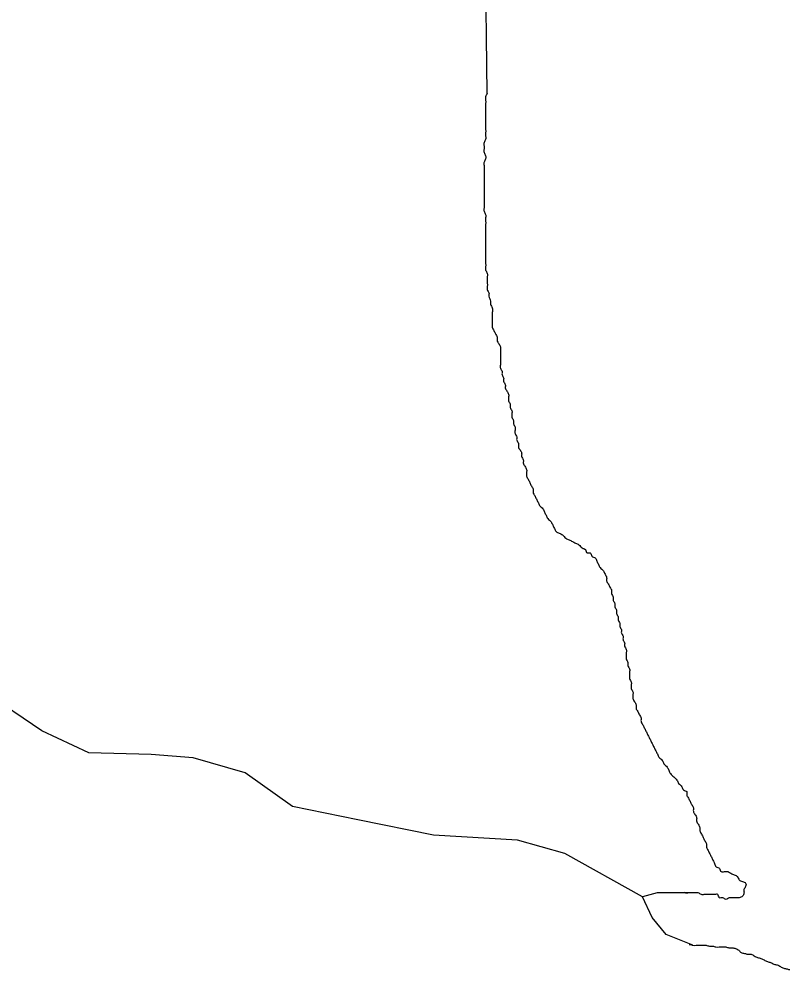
# Model space of a CAD drawing. Extents: x 813775 to 1157140, y 1757555 to 1979907.
# Drawn here: x 1029444 to 1030748, y 1808249 to 1809872 of the extents above; entities that cross this region are included whole.
import ezdxf

# ---------------------------------------------------------------- set-up
doc = ezdxf.new("R2010")
doc.units = 0
doc.layers.add('Level 35', color=7, linetype='Continuous')
doc.layers.add('Level 9', color=7, linetype='Continuous')

msp = doc.modelspace()

# ---------------------------------------------------------------- linework, layer by layer
at = {"layer": 'Level 35'}
msp.add_lwpolyline([(1030507.8, 1808373.6), (1030375.2, 1808447.6), (1030294.9, 1808470.6), (1030151.5, 1808479.2), (1030022.4, 1808505.1), (1029910.6, 1808528), (1029830.2, 1808585.5), (1029741.3, 1808611.3), (1029669.6, 1808617), (1029563.5, 1808619.9), (1029483.2, 1808657.2), (1029385.7, 1808723.3), (1029291, 1808795.1), (1029133.3, 1808904.2), (1028987, 1808961.6), (1028832.1, 1808993.2), (1028737.4, 1809027.6), (1028697.3, 1809110.9), (1028691.6, 1809220)], dxfattribs=at)
at = {"layer": 'Level 9'}
for points in [[(1030243.2, 1809745.2), (1030240.4, 1809987.3)], [(1030532.9, 1808380.6), (1030507.8, 1808373.6)], [(1030594.1, 1808291.1), (1030548.2, 1808309.4), (1030524.5, 1808338.7), (1030507.8, 1808373.6)], [(1030586.3, 1808380.5), (1030532.9, 1808380.6)]]:
    msp.add_lwpolyline(points, dxfattribs=at)
for points in [[(1030243.2, 1809745.2), (1030240.4, 1809739.6), (1030240.4, 1809734), (1030240.4, 1809728.4), (1030240.4, 1809722.8), (1030240.4, 1809717.3), (1030240.4, 1809711.7), (1030240.4, 1809706.1), (1030240.4, 1809700.5), (1030240.4, 1809694.9), (1030240.4, 1809689.4), (1030240.4, 1809683.8), (1030240.4, 1809678.2), (1030240.4, 1809672.6), (1030240.4, 1809667), (1030237.6, 1809661.4), (1030237.6, 1809655.9), (1030237.6, 1809650.3), (1030237.6, 1809644.7), (1030240.4, 1809639.1), (1030240.4, 1809633.5), (1030237.6, 1809628), (1030237.6, 1809622.4), (1030237.6, 1809616.8), (1030237.6, 1809611.2), (1030237.6, 1809605.6), (1030237.6, 1809600.1), (1030237.6, 1809594.5), (1030237.6, 1809588.9), (1030237.6, 1809583.3), (1030237.6, 1809577.7), (1030237.6, 1809572.1), (1030237.6, 1809566.6), (1030237.6, 1809561), (1030237.6, 1809555.4), (1030237.6, 1809549.8), (1030237.6, 1809544.2), (1030240.4, 1809538.7), (1030240.4, 1809533.1), (1030240.4, 1809527.5), (1030240.4, 1809521.9), (1030240.4, 1809516.3), (1030240.4, 1809510.8), (1030240.4, 1809505.2), (1030240.4, 1809499.6), (1030240.4, 1809494), (1030240.4, 1809488.4), (1030240.4, 1809482.8), (1030240.4, 1809477.3), (1030240.4, 1809471.7), (1030240.4, 1809466.1), (1030240.4, 1809460.5), (1030240.4, 1809454.9), (1030240.4, 1809449.4), (1030240.4, 1809443.8), (1030243.2, 1809438.2), (1030243.2, 1809432.6), (1030243.2, 1809427), (1030243.2, 1809421.4), (1030243.2, 1809415.9), (1030243.2, 1809410.3), (1030246, 1809404.7), (1030246, 1809399.1), (1030248.8, 1809390.7), (1030248.8, 1809385.2), (1030251.6, 1809379.6), (1030251.6, 1809371.2), (1030251.6, 1809362.8), (1030251.6, 1809354.5), (1030251.6, 1809346.1), (1030254.4, 1809340.5), (1030257.2, 1809334.9), (1030259.9, 1809329.4), (1030259.9, 1809323.8), (1030262.7, 1809318.2), (1030265.5, 1809312.6), (1030265.5, 1809307), (1030265.5, 1809301.4), (1030265.5, 1809293.1), (1030265.5, 1809287.5), (1030265.5, 1809281.9), (1030265.5, 1809276.3), (1030268.3, 1809270.7), (1030268.3, 1809265.2), (1030271.1, 1809259.6), (1030271.1, 1809254), (1030273.9, 1809248.4), (1030273.9, 1809242.8), (1030276.7, 1809237.3), (1030279.5, 1809231.7), (1030279.5, 1809226.1)], [(1030279.5, 1809226.1), (1030279.5, 1809220.5), (1030282.3, 1809214.9), (1030282.3, 1809209.4), (1030285.1, 1809203.8), (1030285.1, 1809198.2), (1030285.1, 1809192.6), (1030287.8, 1809187), (1030287.8, 1809181.4), (1030290.6, 1809175.9), (1030290.6, 1809170.3), (1030290.6, 1809164.7), (1030293.4, 1809159.1), (1030293.4, 1809153.5), (1030296.2, 1809148), (1030296.2, 1809142.4), (1030299, 1809136.8), (1030301.8, 1809131.2), (1030301.8, 1809125.6), (1030304.6, 1809120), (1030304.6, 1809114.5), (1030307.4, 1809108.9), (1030310.2, 1809103.3), (1030310.2, 1809097.7), (1030310.2, 1809092.1), (1030312.9, 1809086.6), (1030315.7, 1809081), (1030318.5, 1809075.4), (1030321.3, 1809069.8), (1030321.3, 1809064.2), (1030324.1, 1809058.7), (1030326.9, 1809053.1), (1030329.7, 1809047.5), (1030332.5, 1809041.9), (1030338.1, 1809036.3), (1030340.8, 1809030.7), (1030343.6, 1809025.2), (1030346.4, 1809019.6), (1030352, 1809014), (1030354.8, 1809008.4), (1030357.6, 1809002.8), (1030360.4, 1808997.3), (1030365.9, 1808994.5), (1030371.5, 1808991.7), (1030377.1, 1808986.1), (1030382.7, 1808983.3), (1030388.3, 1808980.5), (1030393.8, 1808977.7), (1030399.4, 1808974.9), (1030405, 1808969.4), (1030410.6, 1808966.6), (1030413.4, 1808961), (1030418.9, 1808961), (1030421.7, 1808955.4), (1030427.3, 1808952.6), (1030430.1, 1808947), (1030432.9, 1808941.4), (1030435.7, 1808935.9), (1030441.3, 1808930.3), (1030444, 1808924.7), (1030446.8, 1808919.1), (1030446.8, 1808913.5), (1030449.6, 1808908), (1030452.4, 1808902.4), (1030455.2, 1808896.8), (1030455.2, 1808891.2), (1030458, 1808885.6), (1030458, 1808880), (1030460.8, 1808874.5), (1030460.8, 1808868.9), (1030463.6, 1808863.3), (1030463.6, 1808857.7), (1030466.4, 1808852.1), (1030466.4, 1808846.6), (1030469.2, 1808841), (1030469.2, 1808835.4), (1030471.9, 1808829.8), (1030471.9, 1808824.2), (1030474.7, 1808818.7), (1030474.7, 1808813.1), (1030477.5, 1808807.5), (1030477.5, 1808801.9), (1030480.3, 1808796.3), (1030480.3, 1808790.7), (1030480.3, 1808785.2), (1030480.3, 1808779.6), (1030483.1, 1808774), (1030483.1, 1808768.4), (1030485.9, 1808762.8), (1030485.9, 1808757.3), (1030485.9, 1808751.7)], [(1030485.9, 1808751.7), (1030485.9, 1808746.1), (1030488.7, 1808740.5), (1030488.7, 1808734.9), (1030488.7, 1808729.3), (1030491.5, 1808723.8), (1030491.5, 1808718.2), (1030491.5, 1808712.6), (1030494.3, 1808707), (1030497, 1808701.4), (1030497, 1808695.9), (1030499.8, 1808690.3), (1030502.6, 1808684.7), (1030505.4, 1808679.1), (1030505.4, 1808673.5), (1030508.2, 1808668), (1030511, 1808662.4), (1030513.8, 1808656.8), (1030516.6, 1808651.2), (1030519.4, 1808645.6), (1030522.2, 1808640), (1030524.9, 1808634.5), (1030527.7, 1808628.9), (1030530.5, 1808623.3), (1030533.3, 1808617.7), (1030536.1, 1808612.1), (1030541.7, 1808606.6), (1030544.5, 1808601), (1030550, 1808595.4), (1030552.8, 1808589.8), (1030555.6, 1808584.2), (1030561.2, 1808578.7), (1030566.8, 1808573.1), (1030569.6, 1808567.5), (1030575.1, 1808561.9), (1030577.9, 1808556.3), (1030583.5, 1808553.5), (1030583.5, 1808548), (1030586.3, 1808542.4), (1030589.1, 1808536.8), (1030591.9, 1808531.2), (1030594.7, 1808525.6), (1030594.7, 1808520), (1030597.5, 1808514.5), (1030600.3, 1808508.9), (1030600.3, 1808503.3), (1030603, 1808497.7), (1030605.8, 1808492.1), (1030605.8, 1808486.6), (1030608.6, 1808481), (1030611.4, 1808475.4), (1030614.2, 1808469.8), (1030617, 1808464.2), (1030617, 1808458.6), (1030619.8, 1808453.1), (1030622.6, 1808447.5), (1030625.4, 1808441.9), (1030628.1, 1808436.3), (1030630.9, 1808430.7), (1030633.7, 1808425.2), (1030639.3, 1808422.4), (1030642.1, 1808416.8), (1030647.7, 1808416.8), (1030653.3, 1808416.8), (1030658.8, 1808414), (1030664.4, 1808411.2), (1030670, 1808408.4), (1030672.8, 1808402.8), (1030678.4, 1808400), (1030683.9, 1808397.3), (1030683.9, 1808391.7), (1030681.1, 1808386.1), (1030681.1, 1808380.5), (1030678.4, 1808374.9), (1030672.8, 1808372.1), (1030667.2, 1808372.1), (1030661.6, 1808372.1), (1030656, 1808372.1), (1030650.5, 1808369.3), (1030644.9, 1808372.1), (1030639.3, 1808372.1), (1030636.5, 1808377.7), (1030630.9, 1808377.7), (1030625.4, 1808377.7), (1030619.8, 1808377.7), (1030614.2, 1808377.7), (1030608.6, 1808377.7), (1030603, 1808380.5), (1030597.5, 1808380.5), (1030591.9, 1808380.5), (1030586.3, 1808380.5)], [(1030586.3, 1808380.5), (1030580.7, 1808380.5), (1030579.1, 1808381.1)], [(1030587.3, 1808292.5), (1030588.5, 1808292.5), (1030594.1, 1808291.1), (1030599.7, 1808291.1), (1030605.3, 1808291.1), (1030610.8, 1808291.1), (1030616.4, 1808291.1), (1030622, 1808289.7), (1030627.6, 1808289.7), (1030633.2, 1808288.3), (1030638.7, 1808288.3), (1030644.3, 1808288.3), (1030649.9, 1808288.3), (1030655.5, 1808286.9), (1030661.1, 1808286.9), (1030666.6, 1808285.5), (1030672.2, 1808282.7), (1030676.4, 1808278.6), (1030682, 1808277.2), (1030687.5, 1808275.8), (1030693.1, 1808275.8), (1030698.7, 1808273), (1030704.3, 1808270.2), (1030709.9, 1808268.8), (1030715.4, 1808266), (1030721, 1808263.2), (1030726.6, 1808261.8), (1030732.2, 1808259), (1030737.8, 1808257.6), (1030743.3, 1808254.8), (1030748.9, 1808252), (1030754.5, 1808250.7), (1030760.1, 1808249.3), (1030765.7, 1808249.3), (1030771.2, 1808250.7), (1030776.8, 1808252), (1030781, 1808254.8), (1030785.2, 1808260.4), (1030788, 1808266), (1030790.8, 1808270.2), (1030794.9, 1808275.8), (1030800.5, 1808281.4), (1030806.1, 1808282.7), (1030809.2, 1808282.5)]]:
    msp.add_spline(points, degree=3, dxfattribs=at)

doc.saveas('drawing.dxf')
